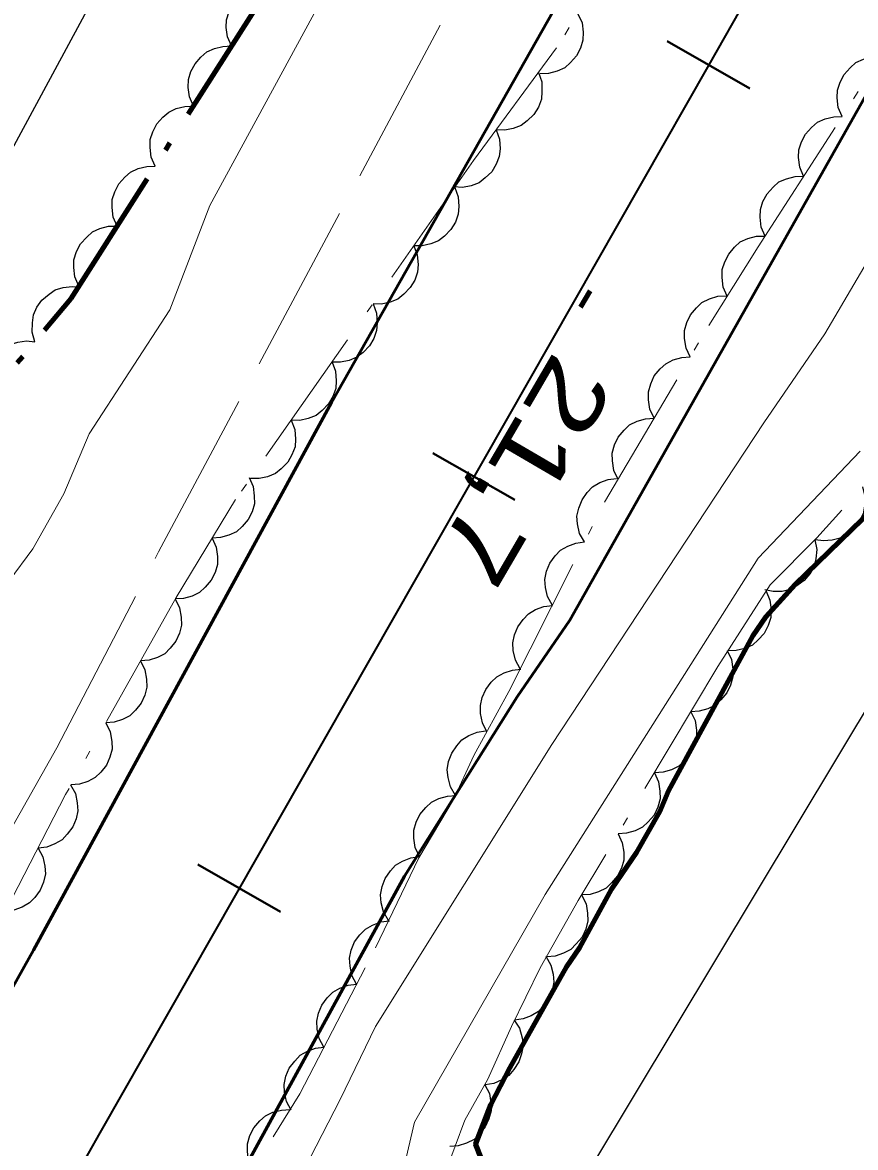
# Model space of a CAD drawing. Extents: x 386081 to 389416, y 5130568 to 5134082.
# Drawn here: x 388119.2 to 388154.35, y 5132496.39 to 5132543.87 of the extents above; entities that cross this region are included whole.
import ezdxf

# ---------------------------------------------------------------- set-up
doc = ezdxf.new("R2010")
doc.units = 0
doc.header["$LTSCALE"] = 1.2
for name, pattern in [('DASH_DOUBLE_DOT', [9.2, 5, -1.2, 0.3, -1.2, 0.3, -1.2]), ('DOT_DASHED', [7.7, 5, -1.2, 0.3, -1.2]), ('LONG_DASHED', [7.5, 6, -1.5])]:
    doc.linetypes.add(name, pattern=pattern)
for name, color, linetype, lineweight in [('1', 7, 'Continuous', 53), ('2', 7, 'Continuous', 13), ('23', 7, 'Continuous', 40), ('3', 7, 'Continuous', 140), ('36', 7, 'Continuous', 13), ('4', 7, 'DASH_DOUBLE_DOT', 53), ('44', 7, 'Continuous', 25)]:
    doc.layers.add(name, color=color, linetype=linetype, lineweight=lineweight)

msp = doc.modelspace()

# ---------------------------------------------------------------- linework, layer by layer
at = {"layer": '1'}
for points in [[(388069.45, 5132417.95), (388103.17, 5132475.01), (388105.15, 5132478.96), (388107.78, 5132483.5), (388119.66, 5132504.72), (388132.24, 5132527.83), (388142.81, 5132546.51), (388163.69, 5132584.01), (388170.23, 5132596.41), (388175.23, 5132604.94), (388175.72, 5132605.13), (388177.83, 5132605.59), (388178.5, 5132605.42), (388179.26, 5132604.9), (388180.48, 5132604.63)], [(388185.04, 5132600.72), (388186.61, 5132598.61), (388186.96, 5132597.33), (388186.89, 5132596.05), (388186.39, 5132593.5), (388185.77, 5132591.96), (388184.53, 5132589.72), (388180.29, 5132582.71), (388173.64, 5132572.34), (388171.95, 5132570.32), (388169.52, 5132566.92), (388142.29, 5132518.65), (388140.08, 5132515.41), (388135.32, 5132507.84), (388103.63, 5132449.95), (388083.55, 5132412.57), (388076.03, 5132399.33), (388066.23, 5132381.42), (388063, 5132374.84), (388057.46, 5132364.38), (388052.98, 5132356.61), (388050.84, 5132353.5), (388049.4, 5132350.74), (388045.62, 5132343.93)]]:
    msp.add_lwpolyline(points, dxfattribs=at)
at = {"layer": '2'}
for points in [[(388125.42, 5132531.75), (388127.11, 5132536.15), (388132.13, 5132545.4), (388133.39, 5132547.03), (388134.98, 5132549.7), (388139.69, 5132558.18), (388141.43, 5132561.95), (388144.81, 5132568.37), (388146.76, 5132571.34), (388149.34, 5132575.84), (388153.32, 5132583.55), (388158.77, 5132594.82), (388165.36, 5132607.68), (388166.83, 5132609.88), (388170.08, 5132614.04), (388171.35, 5132615.13), (388172.71, 5132615.8), (388173.76, 5132615.95), (388175.67, 5132615.84), (388179.72, 5132615.26), (388181.93, 5132614.63), (388182.96, 5132614.01), (388183.64, 5132613.26), (388184.83, 5132612.3)], [(388159.31, 5132541.38), (388153.06, 5132530.73), (388150.48, 5132526.97), (388141.54, 5132513.4), (388134.1, 5132501.5), (388132.6, 5132498.41), (388127.03, 5132487.59)], [(388154.55, 5132525.78), (388150.24, 5132521.26), (388141.26, 5132507.07), (388135.74, 5132497.46), (388134.23, 5132491.01)]]:
    msp.add_lwpolyline(points, dxfattribs=at)
at = {"layer": '2', "linetype": 'LONG_DASHED'}
for points in [[(388065.84, 5132423.18), (388067.33, 5132424.9), (388070.87, 5132429.55), (388072.75, 5132432.57), (388086.71, 5132454.19), (388091.86, 5132462.74), (388099.79, 5132476.49), (388101.48, 5132480.05), (388104.41, 5132485.49), (388107.19, 5132489.9), (388112.79, 5132499.37), (388120.65, 5132513.26), (388124.94, 5132521.53), (388137.48, 5132544.98), (388140.98, 5132550.83), (388155.26, 5132575.3), (388157.3, 5132579.42), (388158.41, 5132582.4), (388160.1, 5132585.84), (388162.51, 5132589.88), (388166.35, 5132596.99), (388170.81, 5132608.08)], [(388072.27, 5132442.62), (388077.33, 5132448.57), (388089.93, 5132468.74), (388090.87, 5132470.93), (388091.75, 5132473.82), (388095.05, 5132483.59), (388096.31, 5132486.26), (388097.78, 5132488.63), (388105.68, 5132500.66), (388107.57, 5132502.92), (388114.54, 5132511.72), (388115.78, 5132513.84), (388116.63, 5132516.04), (388118.64, 5132520.3), (388119.64, 5132521.66), (388120.94, 5132523.98), (388122.01, 5132526.51), (388125.42, 5132531.75)]]:
    msp.add_lwpolyline(points, dxfattribs=at)
at = {"layer": '23'}
for p, q in [((388146.41, 5132543.08), (388149.89, 5132541.09)), ((388136.51, 5132525.7), (388139.98, 5132523.72)), ((388126.6, 5132508.33), (388130.08, 5132506.34))]:
    msp.add_line(p, q, dxfattribs=at)
at = {"layer": '23', "lineweight": 35}
msp.add_lwpolyline([(388350.66, 5132898.63), (388202.91, 5132638.38), (388174.85, 5132589.18), (388148.16, 5132542.09), (388122.46, 5132497.01), (388036.96, 5132346.4), (388027.91, 5132330.61), (387994.29, 5132271.3), (387943.96, 5132182.8), (387915.65, 5132132.74), (387888.36, 5132084.71), (387863.09, 5132039.98), (387797.42, 5131924.62), (387647.54, 5131660.34), (387567.35, 5131519.3), (387534.84, 5131461.86), (387476.24, 5131358.73)], dxfattribs=at)
at = {"layer": '3'}
msp.add_line((388143.15, 5132532.55), (388142.74, 5132531.86), dxfattribs=at)
at = {"layer": '36', "lineweight": 25}
msp.add_lwpolyline([(388129.01, 5132557.53), (388103.67, 5132510.59), (388080.89, 5132467.79), (388051.76, 5132408.43), (388082.32, 5132390.9), (388112.7, 5132443.67), (388134.68, 5132481.4), (388175.96, 5132550.09), (388203.59, 5132598.84), (388283.16, 5132575.74)], dxfattribs=at)
at = {"layer": '4', "linetype": 'Continuous', "lineweight": 90}
msp.add_lwpolyline([(388155.12, 5132523.37), (388151.8, 5132520.15), (388150.57, 5132518.79), (388150.02, 5132517.99), (388146.46, 5132511.44), (388146.09, 5132510.57), (388145.11, 5132508.84), (388144.06, 5132507.29), (388142.71, 5132504.82), (388142.16, 5132504.02), (388139.76, 5132499.75), (388138.96, 5132498.2), (388138.32, 5132496.53), (388139.45, 5132493.65)], dxfattribs=at)
at = {"layer": '44', "linetype": 'DOT_DASHED', "lineweight": 13}
for points in [[(388156.81, 5132570.36), (388153.75, 5132563.84), (388149.14, 5132554.88), (388146.25, 5132549.94), (388141.73, 5132542.8), (388138.23, 5132538.04), (388128.19, 5132523.74), (388125.68, 5132519.61), (388121.02, 5132511.29), (388116.12, 5132501.76), (388101.5, 5132474.04)], [(388124.91, 5132488.99), (388130.9, 5132498.65), (388134.09, 5132504.81), (388135.92, 5132508.62), (388137.39, 5132511.08), (388138.25, 5132512.93), (388139.72, 5132515.64), (388143.76, 5132523.63), (388148.16, 5132531.08), (388150.24, 5132534.4), (388154.76, 5132541.41)], [(388159.96, 5132530.16), (388152.72, 5132522.12), (388150.75, 5132520.14), (388148.54, 5132516.69), (388142.65, 5132506.81), (388141.05, 5132503.97), (388139.83, 5132501.5), (388138.84, 5132499.27), (388137.86, 5132497.54), (388135.65, 5132491.62)]]:
    msp.add_lwpolyline(points, dxfattribs=at)
at = {"layer": '44'}
for points in [[(388128.02, 5132542.88), (388127.85, 5132543.26), (388127.8, 5132543.66), (388127.81, 5132543.99), (388127.92, 5132544.33), (388128.09, 5132544.66), (388128.34, 5132544.94), (388128.58, 5132545.16), (388128.91, 5132545.3), (388129.26, 5132545.4), (388129.62, 5132545.41)], [(388142.64, 5132544.24), (388142.81, 5132543.86), (388142.86, 5132543.46), (388142.85, 5132543.13), (388142.75, 5132542.79), (388142.58, 5132542.46), (388142.32, 5132542.18), (388142.08, 5132541.96), (388141.76, 5132541.82), (388141.4, 5132541.72), (388141.04, 5132541.71)], [(388126.41, 5132540.34), (388126.24, 5132540.73), (388126.19, 5132541.13), (388126.2, 5132541.46), (388126.31, 5132541.8), (388126.48, 5132542.12), (388126.73, 5132542.41), (388126.98, 5132542.63), (388127.3, 5132542.77), (388127.66, 5132542.86), (388128.02, 5132542.88)], [(388153.79, 5132539.9), (388153.62, 5132540.29), (388153.58, 5132540.69), (388153.59, 5132541.02), (388153.7, 5132541.35), (388153.87, 5132541.68), (388154.13, 5132541.96), (388154.37, 5132542.18), (388154.69, 5132542.32), (388155.05, 5132542.41), (388155.41, 5132542.42)], [(388140.97, 5132541.76), (388141.11, 5132541.37), (388141.12, 5132540.96), (388141.1, 5132540.63), (388140.97, 5132540.3), (388140.77, 5132539.99), (388140.5, 5132539.72), (388140.24, 5132539.52), (388139.91, 5132539.4), (388139.55, 5132539.33), (388139.19, 5132539.34)], [(388124.8, 5132537.81), (388124.63, 5132538.19), (388124.59, 5132538.6), (388124.59, 5132538.93), (388124.7, 5132539.26), (388124.87, 5132539.59), (388125.12, 5132539.88), (388125.37, 5132540.09), (388125.69, 5132540.24), (388126.05, 5132540.33), (388126.41, 5132540.34)], [(388152.16, 5132537.38), (388152, 5132537.76), (388151.95, 5132538.17), (388151.96, 5132538.5), (388152.07, 5132538.83), (388152.24, 5132539.16), (388152.5, 5132539.44), (388152.75, 5132539.66), (388153.07, 5132539.8), (388153.43, 5132539.89), (388153.79, 5132539.9)], [(388139.19, 5132539.34), (388139.33, 5132538.95), (388139.35, 5132538.54), (388139.32, 5132538.21), (388139.19, 5132537.89), (388139, 5132537.57), (388138.72, 5132537.31), (388138.47, 5132537.1), (388138.13, 5132536.98), (388137.77, 5132536.91), (388137.41, 5132536.93)], [(388123.19, 5132535.28), (388123.02, 5132535.66), (388122.98, 5132536.07), (388122.98, 5132536.4), (388123.09, 5132536.73), (388123.26, 5132537.06), (388123.52, 5132537.34), (388123.76, 5132537.56), (388124.08, 5132537.71), (388124.44, 5132537.8), (388124.8, 5132537.81)], [(388150.54, 5132534.86), (388150.37, 5132535.24), (388150.33, 5132535.65), (388150.34, 5132535.98), (388150.44, 5132536.31), (388150.62, 5132536.64), (388150.88, 5132536.92), (388151.12, 5132537.14), (388151.44, 5132537.28), (388151.8, 5132537.37), (388152.16, 5132537.38)], [(388137.44, 5132536.91), (388137.58, 5132536.52), (388137.61, 5132536.11), (388137.59, 5132535.78), (388137.47, 5132535.45), (388137.28, 5132535.13), (388137.01, 5132534.86), (388136.76, 5132534.65), (388136.43, 5132534.53), (388136.07, 5132534.45), (388135.71, 5132534.45)], [(388121.58, 5132532.75), (388121.41, 5132533.13), (388121.37, 5132533.53), (388121.37, 5132533.86), (388121.48, 5132534.2), (388121.65, 5132534.53), (388121.91, 5132534.81), (388122.15, 5132535.03), (388122.47, 5132535.17), (388122.83, 5132535.27), (388123.19, 5132535.28)], [(388135.71, 5132534.45), (388135.86, 5132534.06), (388135.89, 5132533.66), (388135.87, 5132533.33), (388135.75, 5132533), (388135.56, 5132532.68), (388135.29, 5132532.41), (388135.04, 5132532.2), (388134.71, 5132532.07), (388134.35, 5132531.99), (388133.99, 5132532)], [(388148.94, 5132532.32), (388148.77, 5132532.7), (388148.72, 5132533.11), (388148.72, 5132533.44), (388148.83, 5132533.77), (388149, 5132534.1), (388149.25, 5132534.39), (388149.49, 5132534.61), (388149.81, 5132534.75), (388150.17, 5132534.85), (388150.53, 5132534.86)], [(388119.72, 5132530.4), (388119.61, 5132530.8), (388119.62, 5132531.2), (388119.66, 5132531.53), (388119.81, 5132531.85), (388120.02, 5132532.15), (388120.32, 5132532.4), (388120.58, 5132532.59), (388120.92, 5132532.69), (388121.29, 5132532.73), (388121.65, 5132532.7)], [(388147.38, 5132529.76), (388147.2, 5132530.13), (388147.14, 5132530.54), (388147.14, 5132530.87), (388147.23, 5132531.21), (388147.39, 5132531.54), (388147.64, 5132531.83), (388147.87, 5132532.06), (388148.19, 5132532.21), (388148.54, 5132532.32), (388148.9, 5132532.34)], [(388133.99, 5132532), (388134.14, 5132531.61), (388134.16, 5132531.2), (388134.14, 5132530.87), (388134.02, 5132530.54), (388133.84, 5132530.22), (388133.57, 5132529.95), (388133.31, 5132529.74), (388132.99, 5132529.61), (388132.62, 5132529.54), (388132.26, 5132529.54)], [(388117.8, 5132528.09), (388117.69, 5132528.49), (388117.69, 5132528.9), (388117.74, 5132529.23), (388117.89, 5132529.55), (388118.1, 5132529.85), (388118.39, 5132530.1), (388118.66, 5132530.28), (388119, 5132530.38), (388119.37, 5132530.43), (388119.72, 5132530.4)], [(388145.85, 5132527.17), (388145.67, 5132527.55), (388145.61, 5132527.95), (388145.61, 5132528.28), (388145.71, 5132528.62), (388145.86, 5132528.96), (388146.11, 5132529.25), (388146.35, 5132529.47), (388146.66, 5132529.63), (388147.02, 5132529.73), (388147.38, 5132529.76)], [(388132.26, 5132529.54), (388132.41, 5132529.15), (388132.44, 5132528.75), (388132.42, 5132528.42), (388132.3, 5132528.09), (388132.11, 5132527.77), (388131.84, 5132527.49), (388131.59, 5132527.29), (388131.26, 5132527.16), (388130.9, 5132527.08), (388130.54, 5132527.09)], [(388130.54, 5132527.09), (388130.69, 5132526.7), (388130.72, 5132526.29), (388130.7, 5132525.96), (388130.57, 5132525.63), (388130.39, 5132525.31), (388130.12, 5132525.04), (388129.87, 5132524.83), (388129.54, 5132524.7), (388129.18, 5132524.63), (388128.82, 5132524.63)], [(388144.33, 5132524.59), (388144.15, 5132524.97), (388144.09, 5132525.37), (388144.08, 5132525.7), (388144.18, 5132526.04), (388144.34, 5132526.37), (388144.59, 5132526.67), (388144.82, 5132526.89), (388145.14, 5132527.05), (388145.49, 5132527.15), (388145.85, 5132527.17)], [(388128.76, 5132524.67), (388128.93, 5132524.29), (388128.98, 5132523.89), (388128.99, 5132523.56), (388128.89, 5132523.22), (388128.72, 5132522.89), (388128.47, 5132522.6), (388128.23, 5132522.38), (388127.91, 5132522.23), (388127.56, 5132522.13), (388127.2, 5132522.11)], [(388142.91, 5132521.95), (388142.71, 5132522.31), (388142.62, 5132522.71), (388142.59, 5132523.04), (388142.67, 5132523.38), (388142.81, 5132523.73), (388143.03, 5132524.04), (388143.25, 5132524.28), (388143.56, 5132524.45), (388143.91, 5132524.58), (388144.26, 5132524.63)], [(388154.65, 5132524.27), (388154.75, 5132523.86), (388154.73, 5132523.46), (388154.67, 5132523.13), (388154.51, 5132522.82), (388154.29, 5132522.52), (388153.99, 5132522.29), (388153.71, 5132522.11), (388153.37, 5132522.02), (388153, 5132521.99), (388152.65, 5132522.04)], [(388127.2, 5132522.11), (388127.37, 5132521.73), (388127.43, 5132521.33), (388127.43, 5132520.99), (388127.33, 5132520.66), (388127.16, 5132520.33), (388126.91, 5132520.04), (388126.67, 5132519.81), (388126.36, 5132519.66), (388126, 5132519.56), (388125.64, 5132519.54)], [(388141.56, 5132519.27), (388141.35, 5132519.64), (388141.27, 5132520.03), (388141.24, 5132520.36), (388141.31, 5132520.71), (388141.45, 5132521.05), (388141.68, 5132521.36), (388141.9, 5132521.6), (388142.21, 5132521.77), (388142.55, 5132521.9), (388142.91, 5132521.95)], [(388152.64, 5132522.04), (388152.72, 5132521.63), (388152.68, 5132521.23), (388152.6, 5132520.91), (388152.43, 5132520.6), (388152.19, 5132520.32), (388151.88, 5132520.1), (388151.6, 5132519.94), (388151.25, 5132519.86), (388150.88, 5132519.85), (388150.53, 5132519.92)], [(388150.58, 5132519.87), (388150.74, 5132519.49), (388150.79, 5132519.09), (388150.78, 5132518.76), (388150.67, 5132518.42), (388150.5, 5132518.09), (388150.25, 5132517.81), (388150, 5132517.59), (388149.68, 5132517.45), (388149.32, 5132517.36), (388148.96, 5132517.35)], [(388125.64, 5132519.54), (388125.83, 5132519.17), (388125.9, 5132518.77), (388125.91, 5132518.44), (388125.82, 5132518.1), (388125.67, 5132517.76), (388125.43, 5132517.46), (388125.2, 5132517.23), (388124.89, 5132517.07), (388124.54, 5132516.96), (388124.18, 5132516.93)], [(388140.2, 5132516.59), (388140, 5132516.96), (388139.91, 5132517.36), (388139.89, 5132517.69), (388139.96, 5132518.03), (388140.1, 5132518.37), (388140.33, 5132518.68), (388140.55, 5132518.92), (388140.85, 5132519.1), (388141.2, 5132519.23), (388141.56, 5132519.27)], [(388148.94, 5132517.36), (388149.12, 5132516.98), (388149.18, 5132516.58), (388149.18, 5132516.25), (388149.08, 5132515.91), (388148.92, 5132515.58), (388148.67, 5132515.29), (388148.44, 5132515.06), (388148.12, 5132514.91), (388147.76, 5132514.8), (388147.4, 5132514.78)], [(388124.18, 5132516.93), (388124.36, 5132516.55), (388124.43, 5132516.15), (388124.45, 5132515.82), (388124.36, 5132515.48), (388124.21, 5132515.14), (388123.97, 5132514.85), (388123.73, 5132514.61), (388123.42, 5132514.45), (388123.07, 5132514.34), (388122.71, 5132514.31)], [(388138.8, 5132513.94), (388138.61, 5132514.31), (388138.53, 5132514.71), (388138.52, 5132515.04), (388138.6, 5132515.38), (388138.75, 5132515.72), (388138.98, 5132516.03), (388139.21, 5132516.26), (388139.52, 5132516.43), (388139.87, 5132516.54), (388140.23, 5132516.58)], [(388147.4, 5132514.78), (388147.58, 5132514.41), (388147.64, 5132514), (388147.64, 5132513.67), (388147.55, 5132513.33), (388147.38, 5132513), (388147.14, 5132512.71), (388146.9, 5132512.49), (388146.58, 5132512.33), (388146.23, 5132512.23), (388145.87, 5132512.21)], [(388122.71, 5132514.31), (388122.9, 5132513.93), (388122.97, 5132513.53), (388122.98, 5132513.2), (388122.89, 5132512.86), (388122.74, 5132512.53), (388122.5, 5132512.23), (388122.27, 5132512), (388121.96, 5132511.84), (388121.6, 5132511.72), (388121.24, 5132511.69)], [(388137.47, 5132511.25), (388137.26, 5132511.61), (388137.16, 5132512.01), (388137.12, 5132512.33), (388137.18, 5132512.68), (388137.31, 5132513.03), (388137.53, 5132513.34), (388137.74, 5132513.59), (388138.04, 5132513.78), (388138.38, 5132513.92), (388138.74, 5132513.97)], [(388145.87, 5132512.21), (388146.04, 5132511.83), (388146.1, 5132511.43), (388146.11, 5132511.1), (388146.01, 5132510.76), (388145.85, 5132510.42), (388145.6, 5132510.13), (388145.36, 5132509.91), (388145.05, 5132509.76), (388144.69, 5132509.65), (388144.33, 5132509.63)], [(388121.23, 5132511.7), (388121.43, 5132511.33), (388121.51, 5132510.93), (388121.54, 5132510.6), (388121.46, 5132510.26), (388121.32, 5132509.92), (388121.09, 5132509.61), (388120.87, 5132509.37), (388120.56, 5132509.2), (388120.22, 5132509.07), (388119.86, 5132509.03)], [(388135.95, 5132508.67), (388135.77, 5132509.05), (388135.72, 5132509.45), (388135.71, 5132509.78), (388135.81, 5132510.12), (388135.97, 5132510.45), (388136.22, 5132510.74), (388136.46, 5132510.97), (388136.77, 5132511.12), (388137.13, 5132511.22), (388137.49, 5132511.24)], [(388144.33, 5132509.63), (388144.51, 5132509.25), (388144.57, 5132508.85), (388144.57, 5132508.52), (388144.47, 5132508.18), (388144.31, 5132507.85), (388144.06, 5132507.56), (388143.83, 5132507.33), (388143.51, 5132507.18), (388143.15, 5132507.07), (388142.79, 5132507.05)], [(388119.86, 5132509.03), (388120.06, 5132508.66), (388120.14, 5132508.27), (388120.17, 5132507.94), (388120.09, 5132507.59), (388119.95, 5132507.25), (388119.72, 5132506.94), (388119.5, 5132506.71), (388119.19, 5132506.53), (388118.84, 5132506.41), (388118.49, 5132506.36)], [(388134.65, 5132505.97), (388134.44, 5132506.33), (388134.34, 5132506.72), (388134.31, 5132507.05), (388134.37, 5132507.4), (388134.51, 5132507.74), (388134.73, 5132508.06), (388134.94, 5132508.3), (388135.24, 5132508.48), (388135.59, 5132508.62), (388135.95, 5132508.67)], [(388142.79, 5132507.06), (388142.98, 5132506.68), (388143.04, 5132506.28), (388143.05, 5132505.95), (388142.97, 5132505.61), (388142.81, 5132505.27), (388142.57, 5132504.98), (388142.34, 5132504.75), (388142.03, 5132504.59), (388141.68, 5132504.47), (388141.32, 5132504.44)], [(388133.3, 5132503.29), (388133.1, 5132503.65), (388133.02, 5132504.05), (388133, 5132504.38), (388133.07, 5132504.72), (388133.21, 5132505.07), (388133.44, 5132505.37), (388133.67, 5132505.61), (388133.97, 5132505.78), (388134.32, 5132505.91), (388134.68, 5132505.95)], [(388141.29, 5132504.46), (388141.5, 5132504.09), (388141.59, 5132503.7), (388141.62, 5132503.37), (388141.55, 5132503.02), (388141.41, 5132502.68), (388141.19, 5132502.37), (388140.97, 5132502.13), (388140.66, 5132501.95), (388140.32, 5132501.82), (388139.96, 5132501.77)], [(388131.92, 5132500.62), (388131.72, 5132500.99), (388131.64, 5132501.39), (388131.62, 5132501.72), (388131.69, 5132502.06), (388131.83, 5132502.4), (388132.06, 5132502.71), (388132.29, 5132502.95), (388132.59, 5132503.12), (388132.94, 5132503.24), (388133.3, 5132503.29)], [(388139.95, 5132501.77), (388140.17, 5132501.42), (388140.28, 5132501.02), (388140.32, 5132500.7), (388140.26, 5132500.35), (388140.14, 5132500), (388139.93, 5132499.68), (388139.72, 5132499.43), (388139.43, 5132499.24), (388139.09, 5132499.09), (388138.73, 5132499.03)], [(388130.54, 5132497.96), (388130.34, 5132498.33), (388130.26, 5132498.72), (388130.24, 5132499.05), (388130.31, 5132499.4), (388130.45, 5132499.74), (388130.69, 5132500.04), (388130.91, 5132500.28), (388131.22, 5132500.45), (388131.56, 5132500.58), (388131.92, 5132500.62)], [(388138.71, 5132499.04), (388138.9, 5132498.67), (388138.96, 5132498.27), (388138.97, 5132497.94), (388138.88, 5132497.6), (388138.73, 5132497.26), (388138.49, 5132496.96), (388138.26, 5132496.73), (388137.94, 5132496.57), (388137.59, 5132496.46), (388137.23, 5132496.43)], [(388128.91, 5132495.44), (388128.74, 5132495.82), (388128.69, 5132496.22), (388128.69, 5132496.55), (388128.79, 5132496.89), (388128.96, 5132497.22), (388129.21, 5132497.51), (388129.45, 5132497.73), (388129.77, 5132497.88), (388130.13, 5132497.97), (388130.49, 5132497.99)]]:
    msp.add_lwpolyline(points, dxfattribs=at)
at = {"layer": '44', "linetype": 'DOT_DASHED', "lineweight": 90}
msp.add_lwpolyline([(388085.62, 5132495.01), (388085.49, 5132497.6), (388086.6, 5132499.21), (388087.71, 5132501.57), (388089.07, 5132507.13), (388089.44, 5132509.47), (388090.06, 5132512.31), (388091.78, 5132514.54), (388094.13, 5132515.91), (388096.59, 5132516.91), (388098.81, 5132517.42), (388101.28, 5132517.43), (388103.86, 5132517.57), (388106.7, 5132518.2), (388110.27, 5132520.07), (388111.87, 5132521.68), (388114.21, 5132523.79), (388121.24, 5132532.21), (388129.48, 5132545.18)], dxfattribs=at)

# ---------------------------------------------------------------- texts
at = {"layer": '3', "width": 1.3}
msp.add_text('21,7   ', height=3, rotation=239.719, dxfattribs=at).set_placement((388141.66, 5132530.08))

doc.saveas('drawing.dxf')
